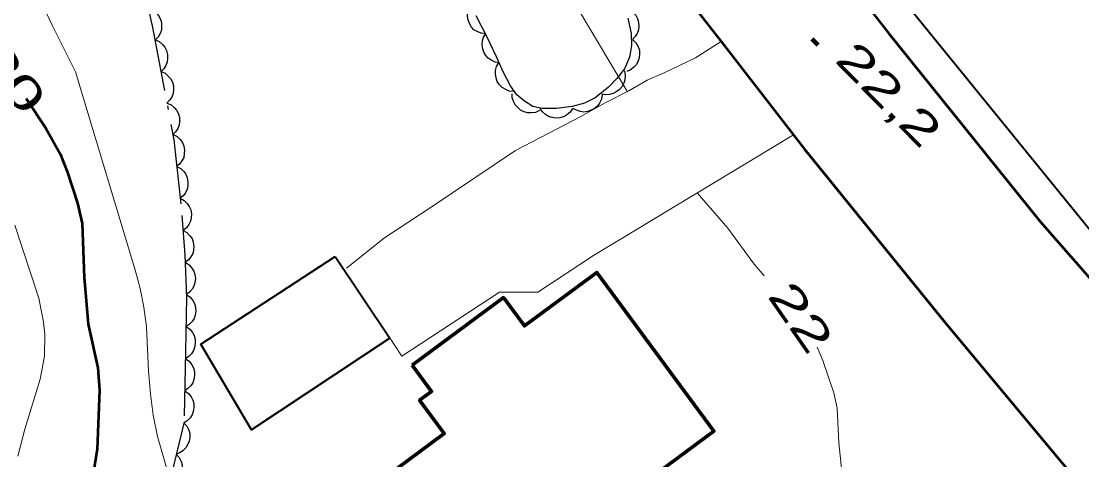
# Model space of a CAD drawing. Extents: x 356765 to 358572, y 5103174 to 5104650.
# Drawn here: x 357018.84 to 357068.42, y 5104032.25 to 5104052.73 of the extents above; entities that cross this region are included whole.
import ezdxf
from ezdxf.enums import TextEntityAlignment as Align

# ---------------------------------------------------------------- set-up
doc = ezdxf.new("R2010")
doc.units = 0
doc.header["$LTSCALE"] = 0.6
doc.linetypes.add('DOT_DASHED', pattern=[7.7, 5, -1.2, 0.3, -1.2])
doc.linetypes.add('LONG_DASHED', pattern=[7.5, 6, -1.5])
for name, color, linetype, lineweight in [('1', 7, 'Continuous', 53), ('19', 7, 'Continuous', 13), ('2', 7, 'Continuous', 13), ('21', 7, 'Continuous', 53), ('22', 7, 'Continuous', 35), ('3', 7, 'Continuous', 140), ('31', 7, 'Continuous', 70), ('44', 7, 'Continuous', 25)]:
    doc.layers.add(name, color=color, linetype=linetype, lineweight=lineweight)

msp = doc.modelspace()

# ---------------------------------------------------------------- linework, layer by layer
at = {"layer": '1'}
msp.add_lwpolyline([(357019.07, 5104049.12), (357019.99, 5104047.74), (357020.66, 5104046.54), (357021.01, 5104045.67), (357021.47, 5104044.23), (357021.7, 5104043.28), (357021.79, 5104040.76), (357021.97, 5104038.58), (357022.42, 5104036.55), (357022.51, 5104035.5), (357022.39, 5104032.75), (357021.8, 5104029.05)], dxfattribs=at)
at = {"layer": '19'}
for points in [[(357034.05, 5104041.2), (357035.83, 5104042.61), (357038.01, 5104044.04), (357041.95, 5104046.7), (357045.01, 5104048.28), (357046.15, 5104048.92), (357047.25, 5104049.48), (357048.11, 5104049.97), (357048.9, 5104050.32), (357050.37, 5104051.02), (357050.53, 5104051.13), (357051.56, 5104051.78)], [(357035.98, 5104038.08), (357036.64, 5104037.08), (357041.2, 5104040.08), (357043, 5104040.07), (357045.6, 5104041.79), (357054.95, 5104047.42)]]:
    msp.add_lwpolyline(points, dxfattribs=at)
at = {"layer": '2'}
for points in [[(357047.18, 5104049.44), (357044.04, 5104054.73), (357043.09, 5104056.45), (357041.79, 5104059.04), (357041.33, 5104059.86), (357040.85, 5104060.65), (357039.76, 5104062.18), (357038.82, 5104063.63), (357038.38, 5104064.18), (357037.85, 5104064.48), (357037.26, 5104064.69), (357034.69, 5104066.07), (357033.41, 5104066.69), (357031.43, 5104067.55), (357030.82, 5104067.94), (357029.69, 5104068.86), (357029.05, 5104069.25), (357027.71, 5104069.88), (357027.14, 5104070.19)], [(357025.8, 5104031.34), (357025.22, 5104033.34), (357025.02, 5104034.33), (357024.89, 5104035.33), (357024.79, 5104036.38), (357024.7, 5104038.46), (357024.58, 5104039.38), (357024.41, 5104040.25), (357024.19, 5104041.05), (357021.39, 5104050.37), (357020.3, 5104052.51), (357019.01, 5104055.25)], [(357053.57, 5104040.84), (357053.11, 5104041.38), (357051.87, 5104043.07), (357050.44, 5104044.71)], [(357071.01, 5104001.27), (357063.08, 5104014.34), (357061.61, 5104017.25), (357061.15, 5104018.41), (357060.01, 5104020.58), (357059.78, 5104021.17), (357059.63, 5104021.76), (357059.52, 5104024.19), (357059.44, 5104024.79), (357059.3, 5104025.33), (357059.1, 5104025.84), (357058.29, 5104027.32), (357058.04, 5104027.9), (357057.84, 5104028.54), (357057.24, 5104031.4), (357057.07, 5104033.04), (357056.98, 5104034.66), (357056.83, 5104035.38), (357056.32, 5104036.88), (357056.06, 5104037.51)]]:
    msp.add_lwpolyline(points, dxfattribs=at)
at = {"layer": '2', "linetype": 'LONG_DASHED'}
msp.add_lwpolyline([(357018.69, 5104032.42), (357019.01, 5104033.68), (357019.73, 5104036.01), (357019.94, 5104037.08), (357019.95, 5104038.12), (357019.88, 5104038.67), (357019.67, 5104039.79), (357018.01, 5104044.84)], dxfattribs=at)
at = {"layer": '21'}
for points in [[(357049.74, 5104064.55), (357059.41, 5104052.15), (357066.48, 5104043.37), (357073.53, 5104035.33), (357082.31, 5104025.03), (357090.61, 5104015.26), (357097.58, 5104007.28), (357102.69, 5104001.32), (357109.1, 5103993.84), (357115.62, 5103986.12), (357122.34, 5103978.36), (357128.11, 5103971.45), (357135.03, 5103963.34), (357141.1, 5103956.28), (357166.88, 5103926.08), (357186.19, 5103903.73)], [(357049.22, 5104054.8), (357051.56, 5104051.78), (357055.46, 5104046.76), (357062.02, 5104038.67), (357067.86, 5104031.67), (357076.14, 5104021.92), (357085.15, 5104011.69), (357090.68, 5104005.25), (357097.19, 5103997.43), (357102.82, 5103990.88), (357111.11, 5103981.32), (357118.26, 5103973.01), (357126.42, 5103963.3), (357145.38, 5103941.15), (357162.76, 5103921.04), (357168.24, 5103914.67), (357175.01, 5103906.8), (357180.17, 5103900.55)]]:
    msp.add_lwpolyline(points, dxfattribs=at)
at = {"layer": '22'}
msp.add_lwpolyline([(357221.36, 5103864.57), (357203.17, 5103886.01), (357184.34, 5103907.9), (357170.96, 5103923.59), (357161.12, 5103935.05), (357158.11, 5103938.34), (357149.98, 5103947.63), (357129.46, 5103972.34), (357111.79, 5103992.65), (357092.35, 5104015.36), (357072.16, 5104038.84), (357054.59, 5104060.46), (357032.27, 5104090.76), (357019.29, 5104110.68), (357013.99, 5104119.24)], dxfattribs=at)
at = {"layer": '3'}
msp.add_line((357055.81, 5104051.91), (357056.09, 5104051.63), dxfattribs=at)
at = {"layer": '31', "lineweight": 35}
msp.add_lwpolyline([(357033.52, 5104041.74), (357036.08, 5104037.93), (357029.61, 5104033.65), (357027.24, 5104037.65), (357033.52, 5104041.74)], close=True, dxfattribs=at)
at = {"layer": '31'}
msp.add_lwpolyline([(357037.12, 5104036.67), (357041.39, 5104039.82), (357042.37, 5104038.5), (357045.75, 5104041), (357051.23, 5104033.59), (357042.93, 5104027.45), (357041.58, 5104029.28), (357038.33, 5104026.87), (357035.28, 5104031), (357038.62, 5104033.47), (357037.47, 5104035.03), (357038.03, 5104035.44), (357037.12, 5104036.67)], close=True, dxfattribs=at)
at = {"layer": '44', "linetype": 'DOT_DASHED'}
for points in [[(357024.54, 5104054.45), (357024.99, 5104052.44), (357025.98, 5104047.19), (357026.36, 5104043.66), (357026.5, 5104041.82), (357026.57, 5104039.82), (357026.53, 5104037.3), (357026.46, 5104034.02), (357025.55, 5104030.29), (357024.55, 5104028.18), (357023.99, 5104027.19), (357022.36, 5104024.64), (357021.54, 5104023.53), (357020.77, 5104021.81), (357020.17, 5104020.38)], [(357047.2, 5104052.88), (357047.36, 5104052.15), (357047.38, 5104051.59), (357047.28, 5104051.05), (357047.04, 5104050.51), (357046.69, 5104050.05), (357046.28, 5104049.63), (357045.68, 5104049.15), (357045.17, 5104048.91), (357044.6, 5104048.75), (357043.87, 5104048.65), (357043.2, 5104048.65), (357042.76, 5104048.75), (357042.37, 5104048.99), (357042.02, 5104049.3), (357041.72, 5104049.71), (357041.37, 5104050.36), (357041.07, 5104051.07), (357040.63, 5104051.99), (357040.11, 5104052.98)]]:
    msp.add_lwpolyline(points, dxfattribs=at)
at = {"layer": '44'}
for points in [[(357024.79, 5104053.33), (357024.99, 5104053.25), (357025.15, 5104053.12), (357025.26, 5104053), (357025.34, 5104052.85), (357025.4, 5104052.67), (357025.41, 5104052.48), (357025.4, 5104052.32), (357025.34, 5104052.15), (357025.24, 5104051.99), (357025.12, 5104051.86)], [(357040.55, 5104052.14), (357040.34, 5104052.17), (357040.16, 5104052.25), (357040.01, 5104052.33), (357039.89, 5104052.46), (357039.8, 5104052.62), (357039.74, 5104052.8), (357039.7, 5104052.96), (357039.72, 5104053.13), (357039.77, 5104053.31), (357039.85, 5104053.47)], [(357047.1, 5104053.34), (357047.29, 5104053.26), (357047.45, 5104053.14), (357047.57, 5104053.02), (357047.65, 5104052.86), (357047.7, 5104052.68), (357047.71, 5104052.49), (357047.7, 5104052.33), (357047.64, 5104052.16), (357047.54, 5104052.01), (357047.42, 5104051.87)], [(357041.2, 5104050.79), (357041, 5104050.82), (357040.81, 5104050.91), (357040.67, 5104051), (357040.56, 5104051.13), (357040.47, 5104051.29), (357040.41, 5104051.48), (357040.39, 5104051.64), (357040.41, 5104051.81), (357040.46, 5104051.99), (357040.56, 5104052.15)], [(357025.1, 5104051.86), (357025.29, 5104051.78), (357025.45, 5104051.64), (357025.56, 5104051.52), (357025.63, 5104051.36), (357025.68, 5104051.18), (357025.69, 5104050.99), (357025.67, 5104050.83), (357025.6, 5104050.67), (357025.51, 5104050.51), (357025.38, 5104050.38)], [(357047.43, 5104051.86), (357047.58, 5104051.72), (357047.68, 5104051.54), (357047.74, 5104051.38), (357047.75, 5104051.21), (357047.73, 5104051.02), (357047.67, 5104050.84), (357047.59, 5104050.7), (357047.47, 5104050.57), (357047.32, 5104050.46), (357047.16, 5104050.39)], [(357041.86, 5104049.45), (357041.65, 5104049.47), (357041.47, 5104049.55), (357041.32, 5104049.63), (357041.2, 5104049.76), (357041.1, 5104049.91), (357041.04, 5104050.09), (357041.01, 5104050.25), (357041.02, 5104050.43), (357041.07, 5104050.61), (357041.15, 5104050.77)], [(357025.38, 5104050.38), (357025.57, 5104050.3), (357025.72, 5104050.17), (357025.83, 5104050.05), (357025.91, 5104049.89), (357025.96, 5104049.71), (357025.96, 5104049.52), (357025.95, 5104049.36), (357025.88, 5104049.19), (357025.78, 5104049.04), (357025.66, 5104048.91)], [(357047.04, 5104050.41), (357047.08, 5104050.2), (357047.06, 5104050), (357047.02, 5104049.84), (357046.94, 5104049.68), (357046.82, 5104049.54), (357046.66, 5104049.43), (357046.52, 5104049.35), (357046.35, 5104049.31), (357046.17, 5104049.3), (357045.99, 5104049.33)], [(357043.07, 5104048.56), (357042.88, 5104048.47), (357042.68, 5104048.45), (357042.51, 5104048.45), (357042.35, 5104048.5), (357042.18, 5104048.58), (357042.04, 5104048.71), (357041.93, 5104048.83), (357041.85, 5104048.99), (357041.8, 5104049.16), (357041.79, 5104049.34)], [(357046, 5104049.3), (357045.97, 5104049.09), (357045.88, 5104048.91), (357045.79, 5104048.77), (357045.65, 5104048.66), (357045.49, 5104048.57), (357045.31, 5104048.52), (357045.15, 5104048.49), (357044.97, 5104048.51), (357044.8, 5104048.57), (357044.64, 5104048.66)], [(357025.66, 5104048.91), (357025.85, 5104048.83), (357026, 5104048.7), (357026.11, 5104048.57), (357026.19, 5104048.41), (357026.24, 5104048.24), (357026.24, 5104048.05), (357026.23, 5104047.88), (357026.16, 5104047.72), (357026.06, 5104047.56), (357025.93, 5104047.44)], [(357044.61, 5104048.65), (357044.5, 5104048.48), (357044.34, 5104048.35), (357044.2, 5104048.26), (357044.03, 5104048.22), (357043.84, 5104048.2), (357043.66, 5104048.23), (357043.5, 5104048.28), (357043.35, 5104048.38), (357043.22, 5104048.5), (357043.11, 5104048.65)], [(357025.95, 5104047.44), (357026.14, 5104047.34), (357026.28, 5104047.2), (357026.38, 5104047.07), (357026.45, 5104046.9), (357026.48, 5104046.72), (357026.47, 5104046.53), (357026.44, 5104046.37), (357026.36, 5104046.21), (357026.25, 5104046.06), (357026.11, 5104045.95)], [(357026.11, 5104045.95), (357026.3, 5104045.85), (357026.44, 5104045.71), (357026.54, 5104045.58), (357026.61, 5104045.41), (357026.64, 5104045.23), (357026.63, 5104045.04), (357026.6, 5104044.88), (357026.52, 5104044.72), (357026.41, 5104044.57), (357026.27, 5104044.46)], [(357026.27, 5104044.46), (357026.46, 5104044.36), (357026.6, 5104044.22), (357026.7, 5104044.08), (357026.77, 5104043.92), (357026.8, 5104043.74), (357026.79, 5104043.55), (357026.76, 5104043.39), (357026.68, 5104043.23), (357026.57, 5104043.08), (357026.43, 5104042.97)], [(357026.41, 5104042.96), (357026.59, 5104042.86), (357026.73, 5104042.71), (357026.83, 5104042.58), (357026.89, 5104042.41), (357026.92, 5104042.23), (357026.9, 5104042.04), (357026.87, 5104041.88), (357026.78, 5104041.72), (357026.67, 5104041.58), (357026.53, 5104041.47)], [(357026.51, 5104041.47), (357026.69, 5104041.36), (357026.82, 5104041.2), (357026.91, 5104041.06), (357026.96, 5104040.9), (357026.99, 5104040.71), (357026.96, 5104040.52), (357026.92, 5104040.36), (357026.83, 5104040.21), (357026.71, 5104040.07), (357026.56, 5104039.97)], [(357026.57, 5104039.97), (357026.74, 5104039.85), (357026.87, 5104039.69), (357026.95, 5104039.55), (357026.99, 5104039.37), (357027.01, 5104039.19), (357026.97, 5104039), (357026.93, 5104038.85), (357026.83, 5104038.7), (357026.7, 5104038.57), (357026.55, 5104038.47)], [(357026.55, 5104038.47), (357026.72, 5104038.35), (357026.85, 5104038.19), (357026.93, 5104038.05), (357026.97, 5104037.88), (357026.98, 5104037.69), (357026.95, 5104037.5), (357026.9, 5104037.35), (357026.8, 5104037.2), (357026.68, 5104037.07), (357026.52, 5104036.97)], [(357026.52, 5104036.97), (357026.69, 5104036.85), (357026.82, 5104036.69), (357026.9, 5104036.54), (357026.94, 5104036.37), (357026.95, 5104036.19), (357026.92, 5104036), (357026.87, 5104035.84), (357026.77, 5104035.7), (357026.64, 5104035.57), (357026.49, 5104035.47)], [(357026.49, 5104035.47), (357026.66, 5104035.35), (357026.79, 5104035.19), (357026.87, 5104035.04), (357026.91, 5104034.87), (357026.92, 5104034.69), (357026.89, 5104034.5), (357026.84, 5104034.34), (357026.74, 5104034.2), (357026.61, 5104034.07), (357026.46, 5104033.97)], [(357026.45, 5104033.97), (357026.59, 5104033.82), (357026.68, 5104033.63), (357026.73, 5104033.47), (357026.73, 5104033.3), (357026.7, 5104033.12), (357026.62, 5104032.94), (357026.54, 5104032.8), (357026.42, 5104032.68), (357026.26, 5104032.58), (357026.09, 5104032.51)], [(357026.09, 5104032.51), (357026.23, 5104032.36), (357026.32, 5104032.17), (357026.37, 5104032.02), (357026.37, 5104031.84), (357026.35, 5104031.66), (357026.27, 5104031.48), (357026.19, 5104031.34), (357026.06, 5104031.22), (357025.91, 5104031.12), (357025.74, 5104031.06)]]:
    msp.add_lwpolyline(points, dxfattribs=at)

# ---------------------------------------------------------------- texts
at = {"layer": '1', "width": 1.6}
msp.add_text('20', height=1.5, rotation=307.942, dxfattribs=at).set_placement((357017.844, 5104049.6411), align=Align.CENTER)
at = {"layer": '2', "width": 1.55}
msp.add_text('22', height=1.5, rotation=304.887, dxfattribs=at).set_placement((357054.6778, 5104038.479), align=Align.CENTER)
at = {"layer": '3', "width": 1.5}
msp.add_text('22,2   ', height=1.5, rotation=314.619, dxfattribs=at).set_placement((357056.82, 5104050.88))

doc.saveas('drawing.dxf')
